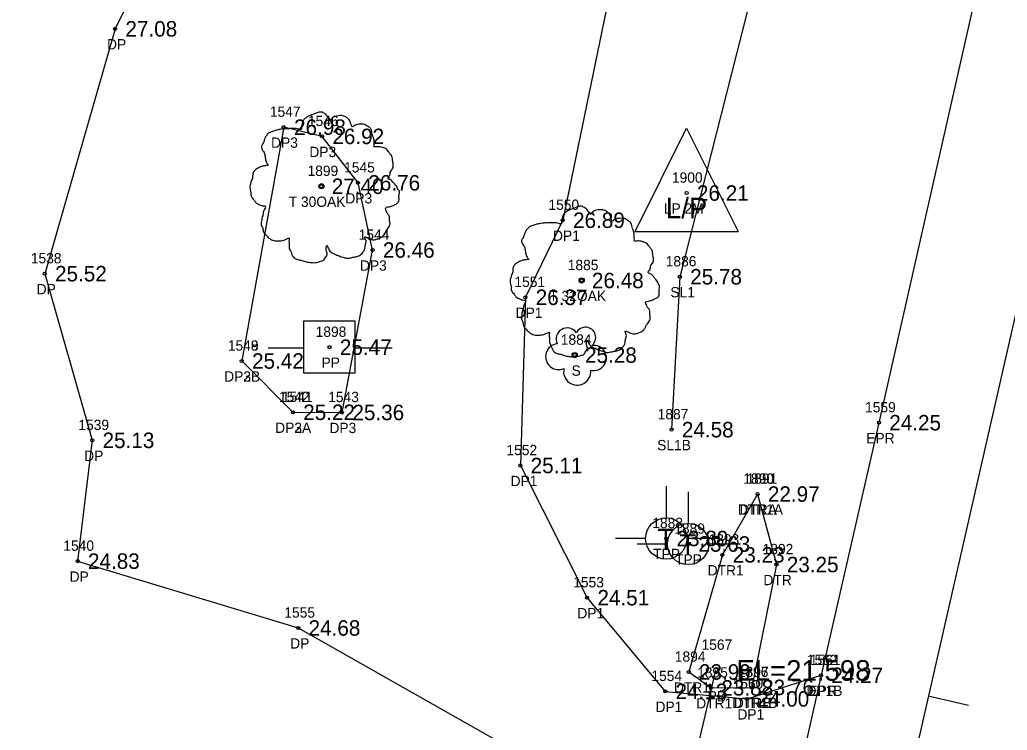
# Model space of a CAD drawing. Extents: x 2654414 to 2656963, y 761776 to 764965.
# Drawn here: x 2655478.7 to 2655574.4, y 762588.5 to 762657.4 of the extents above; entities that cross this region are included whole.
import ezdxf

# ---------------------------------------------------------------- set-up
doc = ezdxf.new("R2010")
doc.units = 0
for name, color, linetype in [('Default', 7, 'Continuous'), ('RD_EX_DR_Pipe', 7, 'Continuous'), ('RD_EX_DR_Pipe_txCode', 7, 'Continuous'), ('RD_EX_Driveway', 7, 'Continuous'), ('RD_EX_Driveway_txCode', 7, 'Continuous'), ('RD_EX_H2O', 7, 'Continuous'), ('RD_EX_H2O_txCode', 7, 'Continuous'), ('RD_EX_Road', 7, 'Continuous'), ('RD_EX_Road_txCode', 7, 'Continuous'), ('RD_EX_TX_Driveway_ELEV', 7, 'Continuous'), ('RD_EX_TX_H2O_ELEV', 7, 'Continuous'), ('RD_EX_TX_Road_ELEV', 7, 'Continuous'), ('RD_EX_TX_UT_ELEV', 7, 'Continuous'), ('RD_EX_TX_VEG_ELEV', 7, 'Continuous'), ('RD_EX_UT', 7, 'Continuous'), ('RD_EX_UT_txCode', 7, 'Continuous'), ('RD_EX_VEG', 7, 'Continuous'), ('RD_EX_VEG_txCode', 7, 'Continuous'), ('RD_HC_Cl', 7, 'Continuous'), ('RD_HC_Data_Tic', 7, 'Continuous'), ('RD_HC_Survey_ELEV', 7, 'Continuous'), ('RD_SMD_Locator', 7, 'Continuous'), ('RD_TX_Pipe_ElevEX', 7, 'Continuous')]:
    doc.layers.add(name, color=color, linetype=linetype)

msp = doc.modelspace()

# ---------------------------------------------------------------- linework, layer by layer
at = {"layer": 'Default'}
msp.add_line((2656050.51, 764712.367), (2655383.263, 761787.511), dxfattribs=at)
at = {"layer": 'RD_EX_DR_Pipe'}
msp.add_line((2655538.654, 762562.271), (2655546.144, 762594.316), dxfattribs=at)
at = {"layer": 'RD_EX_Driveway'}
msp.add_line((2655505.161, 762619.332), (2655500.202, 762624.303), dxfattribs=at)
for points in [[(2655598.992, 762783.09), (2655591.737, 762789.455), (2655575.978, 762787.383), (2655565.187, 762780.326), (2655555.27, 762759.9), (2655550.243, 762730.015), (2655544.342, 762701.065), (2655531.318, 762637.943), (2655527.698, 762630.476), (2655527.209, 762614.176), (2655533.681, 762601.366), (2655541.257, 762592.29), (2655549.192, 762591.56), (2655556.356, 762593.843)], [(2655502.283, 762719.95), (2655507.82, 762714.483), (2655500.575, 762684.686), (2655497.674, 762681.01), (2655495.375, 762681.187), (2655493.84, 762671.94), (2655495.714, 762671.306), (2655495.211, 762667.773), (2655491.253, 762663.235), (2655487.927, 762656.49), (2655481.104, 762632.763), (2655485.711, 762616.615), (2655484.296, 762604.909), (2655505.68, 762598.432), (2655526.949, 762586.383), (2655538.158, 762577.446), (2655543.819, 762568.024), (2655548.114, 762557.141)], [(2655505.161, 762619.332), (2655509.931, 762619.316), (2655512.886, 762635.053), (2655511.474, 762641.568), (2655507.988, 762646.064), (2655504.274, 762646.962), (2655500.202, 762624.303)]]:
    msp.add_lwpolyline(points, dxfattribs=at)
at = {"layer": 'RD_EX_H2O'}
for points in [[(2655550.204, 762611.407), (2655546.8, 762605.52), (2655543.528, 762594.168), (2655545.693, 762592.63), (2655549.648, 762592.674)], [(2655550.204, 762611.407), (2655552.038, 762604.579), (2655549.648, 762592.674)]]:
    msp.add_lwpolyline(points, dxfattribs=at)
at = {"layer": 'RD_EX_Road'}
msp.add_lwpolyline([(2655700.994, 763232.279), (2655693.552, 763198.573), (2655671.649, 763102.037), (2655649.038, 763001.061), (2655627.271, 762906.233), (2655604.996, 762809.365), (2655598.992, 762783.09), (2655583.655, 762714.137), (2655561.97, 762618.323), (2655556.356, 762593.843), (2655548.114, 762557.141), (2655540.102, 762522.478), (2655518.03, 762425.04), (2655496.479, 762329.558), (2655475.552, 762236.625), (2655473.199, 762226.142), (2655466.574, 762197.504), (2655460.058, 762168.164), (2655454.261, 762143.776), (2655432.5, 762049.878), (2655410.7, 761955.515), (2655388.166, 761858.426), (2655373.501, 761793.951)], dxfattribs=at)
at = {"layer": 'RD_EX_UT'}
for p, q in [((2655538.328, 762636.853), (2655543.328, 762646.853)), ((2655543.328, 762646.853), (2655548.328, 762636.853)), ((2655538.328, 762636.853), (2655548.328, 762636.853)), ((2655511.204, 762628.149), (2655506.204, 762628.149)), ((2655506.204, 762628.149), (2655506.204, 762623.149)), ((2655511.204, 762623.149), (2655511.204, 762628.149)), ((2655502.773, 762625.586), (2655506.242, 762625.586)), ((2655511.133, 762625.586), (2655514.773, 762625.586)), ((2655506.204, 762623.149), (2655511.204, 762623.149)), ((2655541.351, 762612.175), (2655541.351, 762609.105)), ((2655543.473, 762611.639), (2655543.473, 762608.569)), ((2655536.42, 762607.12), (2655539.351, 762607.12)), ((2655538.542, 762606.585), (2655541.473, 762606.585)), ((2655543.35, 762607.12), (2655546.42, 762607.12)), ((2655545.473, 762606.585), (2655548.542, 762606.585))]:
    msp.add_line(p, q, dxfattribs=at)
for centre in [(2655541.351, 762607.105), (2655543.473, 762606.569)]:
    msp.add_circle(centre, 2, dxfattribs=at)
at = {"layer": 'RD_EX_VEG'}
msp.add_lwpolyline([(2655562.228, 762709.383), (2655542.674, 762632.468), (2655541.868, 762617.651)], dxfattribs=at)
for centre, radius in [((2655507.927, 762641.234), 0.25), ((2655507.915, 762641.215), 0.0001), ((2655533.15, 762632.106), 0.25), ((2655533.137, 762632.087), 0.0001), ((2655532.478, 762624.875), 0.25)]:
    msp.add_circle(centre, radius, dxfattribs=at)
for centre, radius, start, end in [((2655531.757, 762626.422), 1.084, 34.97629, 204.75602), ((2655533.524, 762626.577), 0.995, 308.76261, 152.04674), ((2655530.915, 762624.72), 1.257, 96.45179, 294.73401), ((2655534.318, 762624.596), 1.218, 256.56668, 98.10463), ((2655532.724, 762623.279), 1.318, 166.88266, 5.75893)]:
    msp.add_arc(centre, radius, start, end, dxfattribs=at)
for points in [[(2655508.059, 762648.402), (2655507.759, 762648.427), (2655507.435, 762648.327), (2655507.185, 762648.227), (2655506.96, 762648.152), (2655506.735, 762648.052), (2655506.435, 762647.877), (2655506.21, 762647.677), (2655506.085, 762647.427), (2655506.035, 762647.202), (2655505.985, 762646.927), (2655505.985, 762646.752), (2655505.86, 762646.727), (2655505.71, 762646.752), (2655505.46, 762646.827), (2655505.211, 762646.827), (2655504.961, 762646.827), (2655504.611, 762646.802), (2655504.261, 762646.802), (2655503.986, 762646.752), (2655503.661, 762646.702), (2655503.286, 762646.577), (2655502.937, 762646.452), (2655502.637, 762646.202), (2655502.387, 762645.728), (2655502.262, 762645.378), (2655502.112, 762645.128), (2655502.262, 762644.678), (2655502.437, 762644.328), (2655502.462, 762644.128), (2655502.537, 762643.704), (2655502.637, 762643.479), (2655502.762, 762643.279), (2655502.687, 762643.254), (2655502.312, 762643.204), (2655502.012, 762643.104), (2655501.587, 762642.879), (2655501.362, 762642.654), (2655501.262, 762642.329), (2655501.237, 762641.979), (2655501.137, 762641.779), (2655501.062, 762641.505), (2655501.037, 762641.43), (2655500.987, 762641.105), (2655501.087, 762640.655), (2655501.112, 762640.305), (2655501.237, 762640.08), (2655501.387, 762639.905), (2655501.562, 762639.655), (2655501.962, 762639.43), (2655502.287, 762639.33), (2655502.487, 762639.306), (2655502.312, 762638.806), (2655502.262, 762638.456), (2655502.137, 762638.056), (2655502.137, 762637.981), (2655502.087, 762637.506), (2655502.237, 762637.181), (2655502.312, 762636.807), (2655502.487, 762636.582), (2655502.762, 762636.282), (2655503.086, 762636.057), (2655503.586, 762635.932), (2655503.986, 762635.957), (2655504.561, 762636.132), (2655504.811, 762636.207), (2655504.786, 762636.032), (2655504.811, 762635.657), (2655504.811, 762635.232), (2655504.961, 762634.907), (2655505.061, 762634.633), (2655505.211, 762634.383), (2655505.535, 762634.158), (2655505.935, 762634.083), (2655506.36, 762633.933), (2655506.81, 762633.858), (2655507.31, 762633.833), (2655507.909, 762633.983), (2655508.184, 762634.108), (2655508.284, 762634.283), (2655508.484, 762634.658), (2655508.434, 762634.882), (2655508.459, 762635.482), (2655508.559, 762635.307), (2655508.734, 762634.957), (2655509.234, 762634.658), (2655509.634, 762634.483), (2655510.108, 762634.333), (2655510.408, 762634.258), (2655510.883, 762634.333), (2655511.258, 762634.408), (2655511.633, 762634.533), (2655511.933, 762634.807), (2655512.108, 762635.082), (2655512.158, 762635.357), (2655512.232, 762635.732), (2655512.282, 762635.907)], [(2655512.282, 762635.907), (2655512.208, 762636.082), (2655512.158, 762636.332), (2655512.232, 762636.307), (2655512.407, 762636.257), (2655512.682, 762636.132), (2655512.907, 762636.057), (2655513.232, 762636.082), (2655513.507, 762636.182), (2655513.957, 762636.457), (2655514.232, 762636.932), (2655514.506, 762637.331), (2655514.581, 762637.656), (2655514.531, 762637.881), (2655514.506, 762638.381), (2655514.307, 762638.631), (2655514.257, 762638.756), (2655514.157, 762639.156), (2655514.232, 762639.206), (2655514.506, 762639.256), (2655514.881, 762639.38), (2655515.156, 762639.505), (2655515.381, 762639.68), (2655515.456, 762639.905), (2655515.431, 762640.305), (2655515.481, 762640.705), (2655515.406, 762640.855), (2655515.306, 762641.005), (2655515.231, 762641.205), (2655515.081, 762641.355), (2655514.981, 762641.505), (2655514.881, 762641.604), (2655514.756, 762641.754), (2655514.581, 762641.879), (2655514.432, 762641.929), (2655514.382, 762642.079), (2655514.531, 762642.279), (2655514.581, 762642.379), (2655514.606, 762642.604), (2655514.831, 762642.954), (2655514.881, 762643.354), (2655514.831, 762643.779), (2655514.781, 762644.053), (2655514.631, 762644.328), (2655514.432, 762644.578), (2655514.307, 762644.753), (2655514.132, 762644.878), (2655513.807, 762645.003), (2655513.557, 762645.053), (2655513.207, 762645.053), (2655513.007, 762645.103), (2655513.032, 762645.153), (2655513.032, 762645.303), (2655513.032, 762645.578), (2655512.957, 762646.028), (2655512.807, 762646.527), (2655512.807, 762646.552), (2655512.707, 762646.802), (2655512.482, 762647.002), (2655512.307, 762647.102), (2655512.108, 762647.227), (2655511.858, 762647.252), (2655511.558, 762647.252), (2655511.283, 762647.202), (2655511.083, 762647.102), (2655510.908, 762646.977), (2655510.833, 762647.127), (2655510.733, 762647.427), (2655510.683, 762647.577), (2655510.533, 762647.752), (2655510.308, 762647.952), (2655509.858, 762648.077), (2655509.234, 762648.002), (2655508.934, 762647.802), (2655508.784, 762647.627), (2655508.734, 762647.752), (2655508.534, 762647.952), (2655508.434, 762648.127), (2655508.259, 762648.252), (2655508.109, 762648.352), (2655508.009, 762648.402)], [(2655533.282, 762639.274), (2655532.982, 762639.299), (2655532.657, 762639.199), (2655532.407, 762639.099), (2655532.182, 762639.024), (2655531.958, 762638.924), (2655531.658, 762638.749), (2655531.433, 762638.549), (2655531.308, 762638.299), (2655531.258, 762638.074), (2655531.208, 762637.799), (2655531.208, 762637.624), (2655531.083, 762637.599), (2655530.933, 762637.624), (2655530.683, 762637.699), (2655530.433, 762637.699), (2655530.183, 762637.699), (2655529.833, 762637.674), (2655529.484, 762637.674), (2655529.209, 762637.624), (2655528.884, 762637.574), (2655528.509, 762637.449), (2655528.159, 762637.324), (2655527.859, 762637.074), (2655527.609, 762636.6), (2655527.484, 762636.25), (2655527.335, 762636), (2655527.484, 762635.55), (2655527.659, 762635.2), (2655527.684, 762635), (2655527.759, 762634.576), (2655527.859, 762634.351), (2655527.984, 762634.151), (2655527.909, 762634.126), (2655527.534, 762634.076), (2655527.235, 762633.976), (2655526.81, 762633.751), (2655526.585, 762633.526), (2655526.485, 762633.201), (2655526.46, 762632.851), (2655526.36, 762632.651), (2655526.285, 762632.377), (2655526.26, 762632.302), (2655526.21, 762631.977), (2655526.31, 762631.527), (2655526.335, 762631.177), (2655526.46, 762630.952), (2655526.61, 762630.777), (2655526.785, 762630.527), (2655527.185, 762630.302), (2655527.509, 762630.202), (2655527.709, 762630.178), (2655527.534, 762629.678), (2655527.484, 762629.328), (2655527.36, 762628.928), (2655527.36, 762628.853), (2655527.31, 762628.378), (2655527.459, 762628.053), (2655527.534, 762627.679), (2655527.709, 762627.454), (2655527.984, 762627.154), (2655528.309, 762626.929), (2655528.809, 762626.804), (2655529.209, 762626.829), (2655529.784, 762627.004), (2655530.033, 762627.079), (2655530.008, 762626.904), (2655530.033, 762626.529), (2655530.033, 762626.104), (2655530.183, 762625.779), (2655530.283, 762625.505), (2655530.433, 762625.255), (2655530.758, 762625.03), (2655531.158, 762624.955), (2655531.583, 762624.805), (2655532.033, 762624.73), (2655532.532, 762624.705), (2655533.132, 762624.855), (2655533.407, 762624.98), (2655533.507, 762625.155), (2655533.707, 762625.53), (2655533.657, 762625.754), (2655533.682, 762626.354), (2655533.782, 762626.179), (2655533.957, 762625.829), (2655534.456, 762625.53), (2655534.856, 762625.355), (2655535.331, 762625.205), (2655535.631, 762625.13), (2655536.106, 762625.205), (2655536.481, 762625.28), (2655536.855, 762625.405), (2655537.155, 762625.679), (2655537.33, 762625.954), (2655537.38, 762626.229), (2655537.455, 762626.604), (2655537.505, 762626.779)], [(2655537.505, 762626.779), (2655537.43, 762626.954), (2655537.38, 762627.204), (2655537.455, 762627.179), (2655537.63, 762627.129), (2655537.905, 762627.004), (2655538.13, 762626.929), (2655538.455, 762626.954), (2655538.73, 762627.054), (2655539.179, 762627.329), (2655539.454, 762627.804), (2655539.729, 762628.203), (2655539.804, 762628.528), (2655539.754, 762628.753), (2655539.729, 762629.253), (2655539.529, 762629.503), (2655539.479, 762629.628), (2655539.379, 762630.028), (2655539.454, 762630.078), (2655539.729, 762630.128), (2655540.104, 762630.252), (2655540.379, 762630.377), (2655540.604, 762630.552), (2655540.679, 762630.777), (2655540.654, 762631.177), (2655540.704, 762631.577), (2655540.629, 762631.727), (2655540.529, 762631.877), (2655540.454, 762632.077), (2655540.304, 762632.227), (2655540.204, 762632.377), (2655540.104, 762632.476), (2655539.979, 762632.626), (2655539.804, 762632.751), (2655539.654, 762632.801), (2655539.604, 762632.951), (2655539.754, 762633.151), (2655539.804, 762633.251), (2655539.829, 762633.476), (2655540.054, 762633.826), (2655540.104, 762634.226), (2655540.054, 762634.651), (2655540.004, 762634.925), (2655539.854, 762635.2), (2655539.654, 762635.45), (2655539.529, 762635.625), (2655539.354, 762635.75), (2655539.029, 762635.875), (2655538.78, 762635.925), (2655538.43, 762635.925), (2655538.23, 762635.975), (2655538.255, 762636.025), (2655538.255, 762636.175), (2655538.255, 762636.45), (2655538.18, 762636.9), (2655538.03, 762637.399), (2655538.03, 762637.424), (2655537.93, 762637.674), (2655537.705, 762637.874), (2655537.53, 762637.974), (2655537.33, 762638.099), (2655537.08, 762638.124), (2655536.78, 762638.124), (2655536.506, 762638.074), (2655536.306, 762637.974), (2655536.131, 762637.849), (2655536.056, 762637.999), (2655535.956, 762638.299), (2655535.906, 762638.449), (2655535.756, 762638.624), (2655535.531, 762638.824), (2655535.081, 762638.949), (2655534.456, 762638.874), (2655534.157, 762638.674), (2655534.007, 762638.499), (2655533.957, 762638.624), (2655533.757, 762638.824), (2655533.657, 762638.999), (2655533.482, 762639.124), (2655533.332, 762639.224), (2655533.232, 762639.274)]]:
    msp.add_spline(points, degree=3, dxfattribs=at)
at = {"layer": 'RD_HC_Cl'}
msp.add_line((2656050.51, 764712.367), (2655383.263, 761787.511), dxfattribs=at)
at = {"layer": 'RD_HC_Data_Tic'}
msp.add_line((2655566.756, 762591.847), (2655570.656, 762590.957), dxfattribs=at)
at = {"layer": 'RD_SMD_Locator'}
for centre, radius in [((2655487.927, 762656.49), 0.15), ((2655504.274, 762646.962), 0.15), ((2655507.988, 762646.064), 0.15), ((2655511.474, 762641.568), 0.15), ((2655507.927, 762641.234), 0.15), ((2655543.328, 762640.577), 0.15), ((2655531.318, 762637.943), 0.15), ((2655512.886, 762635.053), 0.15), ((2655481.104, 762632.763), 0.15), ((2655533.15, 762632.106), 0.15), ((2655542.674, 762632.468), 0.15), ((2655527.698, 762630.476), 0.15), ((2655508.713, 762625.64), 0.15), ((2655532.478, 762624.875), 0.15), ((2655500.202, 762624.303), 0.15), ((2655500.202, 762624.303), 0.15), ((2655505.161, 762619.332), 0.15), ((2655505.161, 762619.332), 0.15), ((2655509.931, 762619.316), 0.15), ((2655541.868, 762617.651), 0.15), ((2655561.97, 762618.323), 0.15), ((2655485.711, 762616.615), 0.15), ((2655527.209, 762614.176), 0.15), ((2655550.204, 762611.407), 0.15), ((2655550.204, 762611.407), 0.15), ((2655541.351, 762607.105), 0.15), ((2655543.473, 762606.569), 0.15), ((2655546.8, 762605.52), 0.15), ((2655484.296, 762604.909), 0.15), ((2655552.038, 762604.579), 0.15), ((2655533.681, 762601.366), 0.15), ((2655505.68, 762598.432), 0.15), ((2655543.528, 762594.168), 0.15), ((2655546.144, 762594.316), 0.2), ((2655556.356, 762593.843), 0.15), ((2655556.356, 762593.843), 0.15), ((2655541.257, 762592.29), 0.15), ((2655545.693, 762592.63), 0.15), ((2655549.648, 762592.674), 0.15), ((2655549.648, 762592.674), 0.15), ((2655549.192, 762591.56), 0.15)]:
    msp.add_circle(centre, radius, dxfattribs=at)

# ---------------------------------------------------------------- texts
at = {"layer": 'RD_EX_DR_Pipe_txCode'}
for s, p in [('1567', (2655544.774, 762596.316)), ('PB', (2655545.365, 762591.316))]:
    msp.add_text(s, height=1, dxfattribs=at).set_placement(p)
at = {"layer": 'RD_EX_Driveway_txCode'}
for s, p in [('DP', (2655487.148, 762654.49)), ('1547', (2655502.927, 762647.962)), ('1546', (2655506.618, 762647.064)), ('DP3', (2655503.045, 762644.962)), ('DP3', (2655506.759, 762644.064)), ('1545', (2655510.128, 762642.568)), ('DP3', (2655510.246, 762639.568)), ('1550', (2655529.932, 762638.943)), ('1544', (2655511.539, 762636.053)), ('DP1', (2655530.373, 762635.943)), ('1538', (2655479.757, 762633.763)), ('DP3', (2655511.658, 762633.053)), ('1551', (2655526.635, 762631.476)), ('DP', (2655480.324, 762630.763)), ('DP1', (2655526.753, 762628.476)), ('1548', (2655498.856, 762625.303)), ('1549', (2655498.856, 762625.303)), ('DP3B', (2655498.501, 762622.303)), ('DP2B', (2655498.501, 762622.303)), ('1542', (2655503.814, 762620.332)), ('1541', (2655504.098, 762620.332)), ('1543', (2655508.584, 762620.316)), ('1539', (2655484.364, 762617.615)), ('DP2A', (2655503.444, 762617.332)), ('DP3A', (2655503.444, 762617.332)), ('DP3', (2655508.702, 762617.316)), ('1552', (2655525.863, 762615.176)), ('DP', (2655484.931, 762614.615)), ('DP1', (2655526.264, 762612.176)), ('1540', (2655482.91, 762605.909)), ('DP', (2655483.516, 762602.909)), ('1553', (2655532.334, 762602.366)), ('1555', (2655504.333, 762599.432)), ('DP1', (2655532.736, 762599.366)), ('DP', (2655504.9, 762596.432)), ('1561', (2655555.269, 762594.843)), ('1554', (2655539.911, 762593.29)), ('1560', (2655547.782, 762592.56)), ('DP1B', (2655554.938, 762591.843)), ('DP1', (2655540.312, 762590.29)), ('DP1', (2655548.247, 762589.56))]:
    msp.add_text(s, height=1, dxfattribs=at).set_placement(p)
at = {"layer": 'RD_EX_H2O_txCode'}
for s, p in [('1890', (2655548.818, 762612.407)), ('1891', (2655549.141, 762612.407)), ('DTR1A', (2655548.283, 762609.407)), ('DTRA', (2655548.448, 762609.407)), ('1893', (2655545.454, 762606.52)), ('1892', (2655550.692, 762605.579)), ('DTR1', (2655545.367, 762603.52)), ('DTR', (2655550.771, 762602.579)), ('1894', (2655542.182, 762595.168)), ('1895', (2655544.347, 762593.63)), ('1896', (2655548.278, 762593.674)), ('1897', (2655548.301, 762593.674)), ('DTR1', (2655542.095, 762592.168)), ('DTR1', (2655544.26, 762590.63)), ('DTR1B', (2655547.742, 762590.674)), ('DTRB', (2655547.908, 762590.674))]:
    msp.add_text(s, height=1, dxfattribs=at).set_placement(p)
at = {"layer": 'RD_EX_Road_txCode'}
for s, p in [('1559', (2655560.624, 762619.323)), ('EPR', (2655560.742, 762616.323)), ('1562', (2655554.985, 762594.843)), ('EPR', (2655555.127, 762591.843))]:
    msp.add_text(s, height=1, dxfattribs=at).set_placement(p)
at = {"layer": 'RD_EX_TX_Driveway_ELEV'}
for s, p in [('27.08', (2655488.927, 762655.74)), ('26.98', (2655505.274, 762646.212)), ('26.92', (2655508.988, 762645.314)), ('26.76', (2655512.474, 762640.818)), ('26.89', (2655532.318, 762637.193)), ('26.46', (2655513.886, 762634.303)), ('25.52', (2655482.104, 762632.013)), ('26.37', (2655528.698, 762629.726)), ('25.42', (2655501.202, 762623.553)), ('25.42', (2655501.202, 762623.553)), ('25.22', (2655506.161, 762618.582)), ('25.22', (2655506.161, 762618.582)), ('25.36', (2655510.931, 762618.566)), ('25.13', (2655486.711, 762615.865)), ('25.11', (2655528.209, 762613.426)), ('24.83', (2655485.296, 762604.159)), ('24.51', (2655534.681, 762600.616)), ('24.68', (2655506.68, 762597.682)), ('24.27', (2655557.356, 762593.093)), ('24.13', (2655542.257, 762591.54)), ('24.00', (2655550.192, 762590.81))]:
    msp.add_text(s, height=1.5, dxfattribs=at).set_placement(p)
at = {"layer": 'RD_EX_TX_H2O_ELEV'}
for s, p in [('22.97', (2655551.204, 762610.657)), ('22.97', (2655551.204, 762610.657)), ('23.23', (2655547.8, 762604.77)), ('23.25', (2655553.038, 762603.829)), ('23.99', (2655544.528, 762593.418)), ('23.88', (2655546.693, 762591.88)), ('23.76', (2655550.648, 762591.924)), ('23.76', (2655550.648, 762591.924))]:
    msp.add_text(s, height=1.5, dxfattribs=at).set_placement(p)
at = {"layer": 'RD_EX_TX_Road_ELEV'}
for s, p in [('24.25', (2655562.97, 762617.573)), ('24.27', (2655557.356, 762593.093))]:
    msp.add_text(s, height=1.5, dxfattribs=at).set_placement(p)
at = {"layer": 'RD_EX_TX_UT_ELEV'}
for s, p in [('26.21', (2655544.328, 762639.827)), ('23.89', (2655542.351, 762606.355)), ('23.63', (2655544.473, 762605.819))]:
    msp.add_text(s, height=1.5, dxfattribs=at).set_placement(p)
at = {"layer": 'RD_EX_TX_VEG_ELEV'}
for s, p in [('27.40', (2655508.927, 762640.484)), ('25.78', (2655543.674, 762631.718)), ('26.48', (2655534.15, 762631.356)), ('25.28', (2655533.478, 762624.125)), ('24.58', (2655542.868, 762616.901))]:
    msp.add_text(s, height=1.5, dxfattribs=at).set_placement(p)
at = {"layer": 'RD_EX_UT'}
for s, p in [('L/P', (2655541.319, 762638.134)), ('T', (2655540.501, 762606.058)), ('T', (2655542.624, 762605.522))]:
    msp.add_text(s, height=2, dxfattribs=at).set_placement(p)
at = {"layer": 'RD_EX_UT_txCode'}
for s, p in [('1900', (2655541.903, 762641.577)), ('LP 2M', (2655541.116, 762638.577)), ('1898', (2655507.367, 762626.64)), ('PP', (2655507.934, 762623.64)), ('1888', (2655540.004, 762608.105)), ('1889', (2655542.126, 762607.569)), ('TPP', (2655540.083, 762605.105)), ('TPP', (2655542.205, 762604.569))]:
    msp.add_text(s, height=1, dxfattribs=at).set_placement(p)
at = {"layer": 'RD_EX_VEG_txCode'}
for s, p in [('1899', (2655506.581, 762642.234)), ('T 30OAK', (2655504.754, 762639.234)), ('1885', (2655531.804, 762633.106)), ('1886', (2655541.303, 762633.468)), ('SL1', (2655541.752, 762630.468)), ('T 32OAK', (2655530.016, 762630.106)), ('1884', (2655531.132, 762625.875)), ('S', (2655532.171, 762622.875)), ('1887', (2655540.522, 762618.651)), ('SL1B', (2655540.474, 762615.651))]:
    msp.add_text(s, height=1, dxfattribs=at).set_placement(p)
at = {"layer": 'RD_HC_Survey_ELEV'}
msp.add_text('25.47', height=1.5, dxfattribs=at).set_placement((2655509.713, 762624.89))
at = {"layer": 'RD_TX_Pipe_ElevEX'}
msp.add_text('EL=21.598', height=2, dxfattribs=at).set_placement((2655548.144, 762593.316))

doc.saveas('drawing.dxf')
